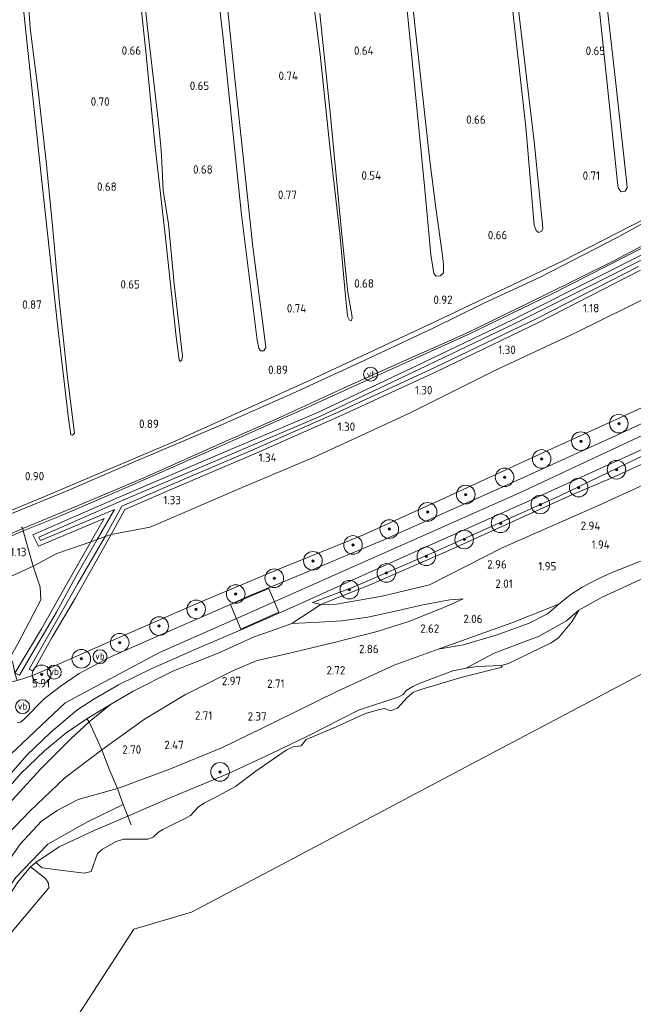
# Model space of a CAD drawing. Extents: x 126429 to 133038, y 413091 to 414846.
# Tile 295 of 304: x 132527 to 132658, y 413446 to 413658. Entities that reach past the tile are written whole.
import ezdxf
from ezdxf.enums import TextEntityAlignment as Align
from ezdxf.lldxf.tags import DXFTag

# ---------------------------------------------------------------- set-up
doc = ezdxf.new("R2010")
doc.units = 0
for name, color, linetype, lineweight in [('B-ME-BC-BETONVORM-GV', 50, 'Continuous', 18), ('B-ME-GR-BOOM-S', 90, 'Continuous', 25), ('B-ME-GR-GRAS-GV', 60, 'Continuous', 13), ('B-ME-GR-MOERAS-GV', 120, 'Continuous', 13), ('B-ME-GR-RIET-GV', 120, 'Continuous', 13), ('B-ME-GW-TALUD_KRUIN-G', 90, 'Continuous', 18), ('B-ME-GW-TALUD_TEEN-G', 90, 'Continuous', 18), ('B-ME-IE-TERREINAFSCHEIDING_DOORGANG-G', 210, 'Continuous', 18), ('B-ME-IE-TERREINAFSCHEIDING_KUNSTMATIG_HEKWERK-G', 20, 'IE-TERREINAFSCHEIDING-KUNSTMATIG', 18), ('B-ME-KG-GRENS_OPNAME-G', 210, 'KG-OPNAME', 18), ('B-ME-KL-BRANDSTOF_LOCATIEPAAL-S', 40, 'Continuous', 25), ('B-ME-OB-OEVERVOORZIENING-G', 7, 'Continuous', 18), ('B-ME-OG-HOOGTEPUNT-S', 7, 'Continuous', 25), ('B-ME-OG-WATER_KANAAL-GV', 120, 'Continuous', 18), ('B-ME-OG-WATER_SLOOT-G', 120, 'Continuous', 18), ('B-ME-OG-WATER_SLOOT-GV', 120, 'Continuous', 18), ('B-ME-VH-VERHARDING_ASFALT-GV', 252, 'Continuous', 18), ('B-ME-VH-VERHARDING_GESLOTEN-GV', 252, 'Continuous', 18), ('B-ME-VW-VERKEERSTEKEN_DRAAGCONSTRUCTIE-S', 7, 'Continuous', 25), ('B-ME-WH-WINTERBED-G', 150, 'WH-WINTERBED', 18)]:
    doc.layers.add(name, color=color, linetype=linetype, lineweight=lineweight)
doc.styles.add('NLCS-ISO', font='NLCS-ISO.ttf')
doc.styles.add('NLCS-ISO-ANNOTATIVE-T18', font='NLCS-ISO.ttf', dxfattribs={"height": 1.8})
doc.styles.get("Standard").update_dxf_attribs({"font": 'arial.ttf'})
doc.linetypes.add('IE-TERREINAFSCHEIDING-KUNSTMATIG', pattern='A,4,[82,NLCS.SHX,S=0.75,R=90,X=0,Y=0],4,-2', length=10)
tags = doc.linetypes.add('KG-OPNAME', pattern='A,5.5,-2,["O",Standard,S=1.8,R=0,X=-0.5,Y=-0.9],-2,5.5,-2,[5,NLCS.SHX,S=0.75,R=0,X=0,Y=0],-2', length=19).pattern_tags.tags
tags[6] = DXFTag(74, 10)
tags = doc.linetypes.add('WH-WINTERBED', pattern='A,6,-3.5,["WB",Standard,S=1.8,R=0,X=-1.5,Y=-0.9],-3.5,6,-3.5,6,-3.5,6,-3.5,6,-3.5', length=51).pattern_tags.tags
tags[6] = DXFTag(74, 10)

# ---------------------------------------------------------------- blocks, each defined once
blk = doc.blocks.new('SAL-HOOGTELABEL-SO')
at = {"color": 0, "linetype": 'ByBlock', "lineweight": -2, "style": 'NLCS-ISO-ANNOTATIVE-T18'}
blk.add_attdef('HOOGTE', text='', height=1.8, dxfattribs=at).set_placement((2.79, 0), align=Align.RIGHT)
blk = doc.blocks.new('SGR-BOOM_01-SO')
at = {"linetype": 'ByBlock', "lineweight": 18}
h = blk.add_hatch(color=0, dxfattribs=at)
h.dxf.hatch_style = 1
edge = h.paths.add_edge_path()
edge.add_arc((0, 0), 0.25, 0, 360)
at = {"color": 0, "linetype": 'ByBlock', "lineweight": 18}
for radius in [2, 0.25]:
    blk.add_circle((0, 0), radius, dxfattribs=at)
blk = doc.blocks.new('SIE-WATER_VERKLIKKER_TRANSPORTLEIDING-SO')
at = {"color": 0, "linetype": 'ByBlock', "lineweight": 18}
blk.add_circle((0, 0), 1.5, dxfattribs=at)
at = {"color": 0, "linetype": 'ByBlock', "lineweight": 18, "style": 'NLCS-ISO'}
blk.add_text('vt', height=1.5, dxfattribs=at).set_placement((0, 0), align=Align.MIDDLE_CENTER)
blk = doc.blocks.new('SIE-WEG_PAAL_VERKEERSBORD-SO')
at = {"color": 0, "linetype": 'ByBlock', "lineweight": 18}
blk.add_circle((0, 0), 1.5, dxfattribs=at)
at = {"color": 0, "linetype": 'ByBlock', "lineweight": 18, "style": 'NLCS-ISO'}
blk.add_text('vb', height=1.5, dxfattribs=at).set_placement((0, 0.13), align=Align.MIDDLE_CENTER)

msp = doc.modelspace()

# ---------------------------------------------------------------- linework, layer by layer
at = {"layer": 'B-ME-BC-BETONVORM-GV'}
for points in [[(132672.065, 413612.1, 0.778), (132652.806, 413602.391, 0.838), (132632.951, 413592.436, 0.901), (132612.62, 413582.727, 0.919), (132591.308, 413572.625, 1.05), (132570.032, 413563.582, 0.997), (132548.635, 413554.436, 1.021), (132530.847, 413546.706, 1.041), (132531.248, 413545.922, 1.089), (132547.134, 413552.632, 1.023), (132543.362, 413546.18, 1.357), (132542.041, 413545.7, 1.467), (132542.718, 413546.944, 1.342), (132544.893, 413550.664, 1.102), (132530.809, 413544.715, 1.111), (132529.552, 413547.169, 1.042), (132548.263, 413555.3, 1.021), (132569.663, 413564.448, 0.997), (132590.923, 413573.483, 1.05), (132612.216, 413583.577, 0.919), (132632.537, 413593.281, 0.901), (132652.383, 413603.232, 0.838), (132671.634, 413612.936, 0.778)], [(132660.043, 413603.923, 0.983), (132638.169, 413592.759, 1.025), (132616.287, 413582.244, 1.088), (132595.656, 413572.735, 1.097), (132577.038, 413564.509, 1.121), (132561.093, 413557.715, 1.166), (132549.315, 413552.607, 1.163), (132546.369, 413547.274, 1.469), (132545.102, 413546.813, 1.517), (132548.685, 413553.3, 1.163), (132560.743, 413558.529, 1.166), (132576.685, 413565.322, 1.121), (132595.291, 413573.543, 1.097), (132615.91, 413583.046, 1.088), (132637.776, 413593.553, 1.025), (132659.644, 413604.714, 0.983)]]:
    msp.add_polyline3d(points, dxfattribs=at)
for points in [[(132533.748, 413525.195, 4.246), (132529.644, 413517.943, 5.357), (132528.834, 413518.385, 5.38), (132532.482, 413524.806, 4.517), (132539.224, 413536.735, 2.742), (132545.102, 413546.813, 1.517), (132546.369, 413547.274, 1.469), (132538.728, 413533.683, 3.004)], [(132528.011, 413519.317, 5.119), (132526.693, 413517.06, 5.464), (132525.728, 413517.462, 5.41), (132531.441, 413527.039, 3.877), (132536.833, 413536.496, 2.521), (132542.041, 413545.7, 1.467), (132543.362, 413546.18, 1.357), (132539.126, 413538.746, 2.382), (132534.639, 413530.6, 3.544)]]:
    msp.add_polyline3d(points, close=True, dxfattribs=at)
at = {"layer": 'B-ME-GR-GRAS-GV'}
for points in [[(132505.612, 413544.459, 0.984), (132531.419, 413555.139, 1.018), (132559.66, 413567.024, 1.058), (132589.133, 413580.343, 1.099), (132615.876, 413592.878, 1.052), (132643.231, 413605.856, 1.052), (132666.679, 413617.865, 0.831)], [(132665.16, 413616.54, 0.563), (132655.006, 413610.934, 0.563), (132638.517, 413602.475, 0.563), (132626.291, 413596.783, 0.563), (132615.494, 413591.52, 0.563), (132599.777, 413584.162, 0.563), (132585.336, 413577.498, 0.563), (132570.12, 413570.802, 0.563), (132550.71, 413562.557, 0.563), (132536.942, 413556.608, 0.563), (132521.655, 413550.358, 0.563)], [(132660.491, 413608.773, 0.899), (132641.076, 413598.91, 0.972), (132623.03, 413590.12, 0.999), (132606.087, 413582.486, 0.974), (132587.072, 413573.828, 0.996), (132570.794, 413566.595, 0.945), (132550.167, 413557.55, 0.93), (132535.392, 413551.179, 0.815), (132527.5, 413548.01, 0.867), (132527.448, 413548.498, 0.563), (132537.794, 413552.814, 0.563), (132553.416, 413559.365, 0.563), (132570.218, 413566.874, 0.563), (132582.623, 413572.369, 0.563), (132596.57, 413578.769, 0.563), (132608.518, 413584.159, 0.563), (132622.542, 413590.399, 0.563), (132639.298, 413598.534, 0.563), (132654.024, 413605.842, 0.563), (132669.528, 413613.943, 0.563)], [(132671.634, 413612.936, 0.778), (132652.383, 413603.232, 0.838), (132632.537, 413593.281, 0.901), (132612.216, 413583.577, 0.919), (132590.923, 413573.483, 1.05), (132569.663, 413564.448, 0.997), (132548.263, 413555.3, 1.021), (132529.552, 413547.169, 1.042), (132530.809, 413544.715, 1.111), (132544.893, 413550.664, 1.102), (132542.718, 413546.944, 1.342), (132542.041, 413545.7, 1.467), (132534.762, 413543.136, 1.345), (132529.693, 413540.464, 1.195), (132528.834, 413543.419, 1.067), (132527.5, 413548.01, 0.867), (132535.392, 413551.179, 0.815), (132550.167, 413557.55, 0.93), (132570.794, 413566.595, 0.945), (132587.072, 413573.828, 0.996), (132606.087, 413582.486, 0.974), (132623.03, 413590.12, 0.999), (132641.076, 413598.91, 0.972), (132660.491, 413608.773, 0.899)], [(132659.644, 413604.714, 0.983), (132637.776, 413593.553, 1.025), (132615.91, 413583.046, 1.088), (132595.291, 413573.543, 1.097), (132576.685, 413565.322, 1.121), (132560.743, 413558.529, 1.166), (132548.685, 413553.3, 1.163), (132545.102, 413546.813, 1.517), (132543.362, 413546.18, 1.357), (132547.134, 413552.632, 1.023), (132531.248, 413545.922, 1.089), (132530.847, 413546.706, 1.041), (132548.635, 413554.436, 1.021), (132570.032, 413563.582, 0.997), (132591.308, 413572.625, 1.05), (132612.62, 413582.727, 0.919), (132632.951, 413592.436, 0.901), (132652.806, 413602.391, 0.838), (132672.065, 413612.1, 0.778)], [(132669.156, 413601.865, 1.171), (132646.057, 413590.479, 1.321), (132628.779, 413582.433, 1.396), (132610.191, 413573.113, 1.396), (132589.977, 413563.836, 1.421), (132574.515, 413557.317, 1.496), (132554.781, 413548.804, 1.583), (132546.369, 413547.274, 1.469), (132549.315, 413552.607, 1.163), (132561.093, 413557.715, 1.166), (132577.038, 413564.509, 1.121), (132595.656, 413572.735, 1.097), (132616.287, 413582.244, 1.088), (132638.169, 413592.759, 1.025), (132660.043, 413603.923, 0.983)], [(132526.693, 413517.06, 5.464), (132528.011, 413519.317, 5.119), (132534.639, 413530.6, 3.544), (132539.126, 413538.746, 2.382), (132543.362, 413546.18, 1.357), (132545.102, 413546.813, 1.517), (132539.224, 413536.735, 2.742), (132532.482, 413524.806, 4.517), (132528.834, 413518.385, 5.38), (132529.644, 413517.943, 5.357), (132533.748, 413525.195, 4.246), (132538.728, 413533.683, 3.004), (132546.369, 413547.274, 1.469), (132554.781, 413548.804, 1.583), (132574.515, 413557.317, 1.496), (132589.977, 413563.836, 1.421), (132610.191, 413573.113, 1.396), (132628.779, 413582.433, 1.396), (132646.057, 413590.479, 1.321), (132669.156, 413601.865, 1.171)], [(132671.551, 413579.665, 5.917), (132655.569, 413572.304, 5.875), (132639.334, 413564.928, 5.869), (132619.204, 413555.59, 5.914), (132600.588, 413547.153, 5.92), (132583.227, 413540.15, 5.926), (132565.121, 413532.555, 5.749), (132543.537, 413523.121, 5.749), (132529.597, 413516.962, 5.629), (132526.223, 413515.927, 5.767)], [(132526.223, 413515.927, 5.767), (132529.597, 413516.962, 5.629), (132543.537, 413523.121, 5.749), (132565.121, 413532.555, 5.749), (132583.227, 413540.15, 5.926), (132600.588, 413547.153, 5.92), (132619.204, 413555.59, 5.914), (132639.334, 413564.928, 5.869), (132655.569, 413572.304, 5.875), (132671.551, 413579.665, 5.917)], [(132677.782, 413579.155, 6.209), (132653.877, 413568.061, 6.209), (132629.043, 413556.813, 6.209), (132604.922, 413546.074, 6.209), (132585.247, 413537.899, 6.209), (132576.357, 413534.221, 6.209), (132569.235, 413530.991, 6.059), (132555.208, 413524.949, 5.984), (132545.94, 413520.887, 5.959), (132539.556, 413517.424, 5.897), (132535.465, 413514.61, 5.897), (132532.012, 413511.998, 5.897), (132527.567, 413507.454, 5.922), (132526.915, 413506.991, 5.897), (132526.235, 413506.863, 5.884)], [(132669.564, 413568.485, 5.945), (132642.711, 413555.548, 5.87), (132615.212, 413543.204, 5.927), (132598.351, 413535.966, 5.927), (132589.642, 413532.658, 5.789), (132591.414, 413532.247, 5.531), (132585.211, 413528.139, 5.676), (132580.623, 413526.469, 5.938), (132577.116, 413525.296, 5.595), (132569.359, 413521.82, 5.61), (132559.665, 413517.935, 5.787), (132551.116, 413513.605, 5.787), (132546.26, 413510.75, 5.853), (132541.189, 413507.714, 5.854), (132536.71, 413504.708, 5.867), (132532.123, 413500.826, 5.867), (132526.996, 413495.968, 5.817), (132521.44, 413489.62, 5.804)], [(132522.972, 413493.821, 5.788), (132528.311, 413499.92, 5.938), (132533.347, 413504.79, 5.925), (132539.043, 413509.588, 5.925), (132542.71, 413511.938, 5.913), (132547.987, 413514.996, 5.95), (132554.997, 413518.455, 6.013), (132564.071, 413522.45, 6.088), (132575.129, 413527.14, 6.088), (132585.97, 413531.908, 6.088), (132609.25, 413542.423, 6.088), (132635.374, 413554.094, 6.088), (132660.666, 413565.65, 6.088)], [(132659.652, 413541.369, 1.557), (132653.753, 413539.043, 1.62), (132650.808, 413537.646, 1.62), (132647.485, 413535.978, 1.62), (132644.868, 413534.21, 1.59), (132642.501, 413532.332, 1.59), (132632.409, 413528.282, 1.854), (132616.605, 413522.63, 2.274), (132607.185, 413519.234, 2.598), (132594.86, 413513.547, 2.484), (132581.602, 413507.089, 2.4), (132570.311, 413501.522, 2.199), (132558.766, 413496.806, 2.175), (132547.741, 413492.72, 2.145), (132546.129, 413496.529, 2.679), (132544.367, 413501.053, 3.003), (132553.523, 413507.66, 3.06), (132562.333, 413512.91, 3.06), (132572.653, 413518.047, 3.192), (132577.733, 413520.225, 3.174), (132584.092, 413521.648, 3.18), (132594.543, 413524.141, 3.099), (132603.513, 413526.416, 2.949), (132610.303, 413528.595, 2.808), (132618.289, 413531.761, 2.571), (132621.995, 413533.453, 2.391), (132619.11, 413533.252, 2.832), (132613.291, 413532.167, 3.384), (132607.113, 413530.758, 3.939), (132601.473, 413529.508, 4.344), (132595.948, 413528.723, 4.833), (132591.066, 413528.455, 5.226), (132585.211, 413528.139, 5.676), (132591.414, 413532.247, 5.531), (132594.787, 413532.331, 5.006), (132604.607, 413534.025, 4.127), (132614.748, 413536.455, 3.311), (132630.324, 413544.381, 3.473), (132651.177, 413553.507, 3.46), (132676.952, 413565.317, 3.523)], [(132516.146, 413543.585, 0.563), (132527.448, 413548.498, 0.563), (132527.5, 413548.01, 0.867), (132508.074, 413539.591, 0.8)], [(132660.839, 413537.955, 0.7), (132651.778, 413533.778, 0.7), (132646.805, 413531.026, 0.7), (132644.15, 413528.694, 0.838), (132638.314, 413525.445, 0.875), (132628.627, 413521.772, 1.038), (132622.596, 413518.577, 0.7), (132619.758, 413518, 0.7), (132612.49, 413515.294, 0.7), (132611.166, 413514.64, 0.7), (132609.726, 413513.76, 0.7), (132609.084, 413512.932, 0.7), (132608.136, 413512.436, 0.7), (132599.524, 413509.577, 0.7), (132588.574, 413503.975, 0.7), (132580.823, 413500.292, 0.7), (132571.611, 413496.002, 0.7), (132558.384, 413490.468, 0.7), (132549.946, 413486.828, 0.7), (132548.972, 413489.345, 1.5), (132547.741, 413492.72, 2.145), (132558.766, 413496.806, 2.175), (132570.311, 413501.522, 2.199), (132581.602, 413507.089, 2.4), (132594.86, 413513.547, 2.484), (132607.185, 413519.234, 2.598), (132616.605, 413522.63, 2.274), (132621.958, 413523.579, 1.995), (132629.262, 413525.74, 1.836), (132636.118, 413528.194, 1.617), (132640.069, 413530.237, 1.587), (132642.501, 413532.332, 1.59), (132644.868, 413534.21, 1.59), (132647.485, 413535.978, 1.62), (132650.808, 413537.646, 1.62), (132653.753, 413539.043, 1.62), (132659.652, 413541.369, 1.557)], [(132521.44, 413489.62, 5.804), (132526.996, 413495.968, 5.817), (132532.123, 413500.826, 5.867), (132536.71, 413504.708, 5.867), (132541.189, 413507.714, 5.854), (132541.678, 413507.08, 5.727), (132537.759, 413503.371, 5.687), (132531.23, 413496.864, 5.528), (132523.048, 413487.971, 5.396)], [(132523.048, 413487.971, 5.396), (132531.23, 413496.864, 5.528), (132537.759, 413503.371, 5.687), (132541.678, 413507.08, 5.727), (132544.367, 413501.053, 3.003), (132536.453, 413495.031, 3.072), (132528.911, 413487.919, 3.096), (132522.407, 413481.132, 3.334)], [(132522.407, 413481.132, 3.334), (132528.911, 413487.919, 3.096), (132536.453, 413495.031, 3.072), (132544.367, 413501.053, 3.003), (132546.129, 413496.529, 2.679), (132547.741, 413492.72, 2.145), (132539.305, 413490.361, 2.424), (132534.787, 413488.012, 2.682), (132531.447, 413485.739, 2.745), (132526.892, 413480.801, 2.88), (132521.393, 413473.01, 2.91)], [(132521.393, 413473.01, 2.91), (132526.892, 413480.801, 2.88), (132531.447, 413485.739, 2.745), (132534.787, 413488.012, 2.682), (132539.305, 413490.361, 2.424), (132547.741, 413492.72, 2.145), (132548.972, 413489.345, 1.5), (132541.345, 413485.581, 1.388), (132532.825, 413480.809, 1.313), (132525.944, 413473.637, 1.313)]]:
    msp.add_polyline3d(points, dxfattribs=at)
for points in [[(132602.652, 413536.765, 5.648), (132591.414, 413532.247, 5.531), (132589.642, 413532.658, 5.789), (132598.351, 413535.966, 5.927), (132615.212, 413543.204, 5.927), (132642.711, 413555.548, 5.87), (132669.564, 413568.485, 5.945), (132699.904, 413582.854, 5.945), (132726.141, 413595.483, 5.831), (132737.202, 413601.333, 6.053), (132737.123, 413599.266, 5.288), (132722.501, 413592.113, 5.351), (132695.172, 413578.519, 5.351), (132674.896, 413568.968, 5.357), (132653.58, 413559.227, 5.384), (132645.305, 413555.729, 5.519), (132618.274, 413543.543, 5.6)], [(132594.787, 413532.331, 5.006), (132591.414, 413532.247, 5.531), (132602.652, 413536.765, 5.648), (132618.274, 413543.543, 5.6), (132645.305, 413555.729, 5.519), (132653.58, 413559.227, 5.384), (132674.896, 413568.968, 5.357), (132695.172, 413578.519, 5.351), (132722.501, 413592.113, 5.351), (132737.123, 413599.266, 5.288), (132736.937, 413594.424, 3.497), (132714.378, 413582.873, 3.5), (132686.698, 413569.445, 3.485), (132676.952, 413565.317, 3.523), (132651.177, 413553.507, 3.46), (132630.324, 413544.381, 3.473), (132614.748, 413536.455, 3.311), (132604.607, 413534.025, 4.127)], [(132433.276, 413501.659, 1.09), (132410.041, 413491.47, 1.334), (132410.404, 413501.078, 0.79), (132425.613, 413507.02, 0.731), (132449.668, 413515.93, 0.794), (132453.364, 413516.988, 0.794), (132455.839, 413517.295, 0.794), (132457.042, 413517.728, 0.794), (132462.929, 413520.932, 0.794), (132469.164, 413523.668, 0.908), (132494.639, 413534.271, 0.833), (132508.074, 413539.591, 0.8), (132527.5, 413548.01, 0.867), (132528.834, 413543.419, 1.067), (132529.693, 413540.464, 1.195), (132516.678, 413534.507, 1.237), (132499.151, 413527.653, 1.189), (132477.027, 413519.02, 1.111), (132455.878, 413510.629, 1.123)], [(132531.441, 413527.039, 3.877), (132525.728, 413517.462, 5.41), (132525.334, 413519.415, 4.981), (132524.795, 413521, 4.603), (132526.338, 413523.793, 4.084), (132531.337, 413533.225, 2.788), (132531.184, 413535.965, 2.206), (132529.693, 413540.464, 1.195), (132534.762, 413543.136, 1.345), (132542.041, 413545.7, 1.467), (132536.833, 413536.496, 2.521)], [(132441.599, 413481.851, 5.785), (132409.213, 413469.513, 5.833), (132410.041, 413491.47, 1.334), (132433.276, 413501.659, 1.09), (132455.878, 413510.629, 1.123), (132477.027, 413519.02, 1.111), (132499.151, 413527.653, 1.189), (132516.678, 413534.507, 1.237), (132529.693, 413540.464, 1.195), (132531.184, 413535.965, 2.206), (132531.337, 413533.225, 2.788), (132526.338, 413523.793, 4.084), (132524.795, 413521, 4.603), (132525.334, 413519.415, 4.981), (132525.728, 413517.462, 5.41), (132526.223, 413515.927, 5.767), (132520.553, 413514.575, 5.592), (132516.589, 413513.134, 5.655), (132512.056, 413510.821, 5.695), (132509.317, 413507.935, 5.92), (132484.491, 413498.495, 5.877), (132464.519, 413490.734, 5.765)], [(132553.523, 413507.66, 3.06), (132544.367, 413501.053, 3.003), (132541.678, 413507.08, 5.727), (132546.26, 413510.75, 5.853), (132551.116, 413513.605, 5.787), (132559.665, 413517.935, 5.787), (132569.359, 413521.82, 5.61), (132577.116, 413525.296, 5.595), (132580.623, 413526.469, 5.938), (132585.211, 413528.139, 5.676), (132591.066, 413528.455, 5.226), (132595.948, 413528.723, 4.833), (132601.473, 413529.508, 4.344), (132607.113, 413530.758, 3.939), (132613.291, 413532.167, 3.384), (132619.11, 413533.252, 2.832), (132621.995, 413533.453, 2.391), (132618.289, 413531.761, 2.571), (132610.303, 413528.595, 2.808), (132603.513, 413526.416, 2.949), (132594.543, 413524.141, 3.099), (132584.092, 413521.648, 3.18), (132577.733, 413520.225, 3.174), (132572.653, 413518.047, 3.192), (132562.333, 413512.91, 3.06)], [(132621.958, 413523.579, 1.995), (132616.605, 413522.63, 2.274), (132632.409, 413528.282, 1.854), (132642.501, 413532.332, 1.59), (132640.069, 413530.237, 1.587), (132636.118, 413528.194, 1.617), (132629.262, 413525.74, 1.836)], [(132625.058, 413518.94, 0.7), (132622.596, 413518.577, 0.7), (132628.627, 413521.772, 1.038), (132638.314, 413525.445, 0.875), (132644.15, 413528.694, 0.838), (132646.805, 413531.026, 0.7), (132645.31, 413528.536, 0.7), (132642.467, 413525.089, 0.7), (132640.833, 413523.971, 0.7), (132636.438, 413521.83, 0.7), (132631.689, 413519.543, 0.7), (132630.149, 413519.153, 0.7)], [(132546.26, 413510.75, 5.853), (132541.678, 413507.08, 5.727), (132541.189, 413507.714, 5.854)]]:
    msp.add_polyline3d(points, close=True, dxfattribs=at)
at = {"layer": 'B-ME-GR-MOERAS-GV'}
for points in [[(132524.18, 413693.196, 0.563), (132528.159, 413654.447, 0.563), (132531.53, 413623.002, 0.563), (132534.919, 413591.665, 0.563), (132537.209, 413572.043, 0.563), (132537.744, 413568.65, 0.563), (132538.107, 413568.529, 0.563), (132538.552, 413569.018, 0.563), (132537.022, 413580.892, 0.563), (132535.259, 413597.683, 0.563), (132533.837, 413613.467, 0.563), (132532.484, 413627.275, 0.563), (132530.773, 413641.829, 0.563), (132529.045, 413655.885, 0.563), (132528.425, 413664.603, 0.563), (132525.307, 413695.345, 0.563)], [(132648.749, 413683.308, 0.563), (132652.651, 413646.004, 0.563), (132655.072, 413622.77, 0.563), (132655.27, 413621.65, 0.563), (132655.863, 413620.75, 0.563), (132656.742, 413620.877, 0.563), (132657.189, 413621.632, 0.563), (132657.056, 413623.19, 0.563), (132654.439, 413646.548, 0.563), (132651.823, 413669.907, 0.563)], [(132550.822, 413678.957, 0.563), (132553.85, 413650.871, 0.563), (132555.806, 413631.031, 0.563), (132558.047, 413610.891, 0.563), (132560.38, 413589.68, 0.563), (132560.993, 413584.734, 0.563), (132561.154, 413584.367, 0.563), (132561.575, 413584.616, 0.563), (132561.685, 413585.597, 0.563), (132561.523, 413587.338, 0.563), (132559.905, 413600.985, 0.563), (132558.71, 413613.912, 0.563), (132557.589, 413621.07, 0.563), (132557.267, 413627.105, 0.563), (132557.126, 413629.664, 0.563), (132556.957, 413632.002, 0.563), (132556.528, 413636.218, 0.563), (132554.217, 413655.943, 0.563), (132551.89, 413677.465, 0.563)], [(132630.596, 413677.69, 0.563), (132632.998, 413656.193, 0.563), (132635.401, 413634.696, 0.563), (132637.228, 413613.581, 0.563), (132637.639, 413612.487, 0.563), (132638.137, 413612.065, 0.563), (132638.863, 413612.3, 0.563), (132639.045, 413612.986, 0.563), (132637.286, 413630.886, 0.563), (132633.576, 413662.276, 0.563)], [(132568.092, 413674.372, 0.563), (132570.446, 413653.686, 0.563), (132574.385, 413615.829, 0.563), (132577.738, 413588.946, 0.563), (132578.086, 413587.202, 0.563), (132578.456, 413586.652, 0.563), (132579.184, 413586.676, 0.563), (132579.624, 413587.36, 0.563), (132579.461, 413588.594, 0.563), (132576.813, 413608.961, 0.563), (132572.814, 413646.362, 0.563), (132570.191, 413672.278, 0.563)], [(132609.75, 413661.966, 0.563), (132611.758, 413641.608, 0.563), (132613.767, 413621.251, 0.563), (132615.008, 413607.242, 0.563), (132615.68, 413603.242, 0.563), (132616.163, 413602.657, 0.563), (132617.037, 413602.738, 0.563), (132617.73, 413603.375, 0.563), (132617.741, 413605.201, 0.563), (132617.521, 413607.072, 0.563), (132616.11, 413617.326, 0.563), (132614.798, 413627.384, 0.563), (132612.246, 413650.776, 0.563), (132609.694, 413674.169, 0.563)], [(132588.741, 413669.883, 0.563), (132591.266, 413650.191, 0.563), (132593.419, 413629.786, 0.563), (132595.47, 413611.843, 0.563), (132596.692, 413598.382, 0.563), (132597.166, 413594.097, 0.563), (132597.543, 413593.226, 0.563), (132597.907, 413593.113, 0.563), (132598.159, 413593.619, 0.563), (132598.104, 413594.351, 0.563), (132597.196, 413599.162, 0.563), (132595.701, 413613.773, 0.563), (132593.407, 413637.768, 0.563), (132591.219, 413659.019, 0.563)], [(132739.582, 413663.556, 0.626), (132739.331, 413656.876, 0.751), (132732.512, 413653.141, 0.84), (132730.577, 413652.081, 0.865), (132726.903, 413650.069, 0.913), (132716.732, 413644.705, 0.884), (132701.744, 413637.233, 1.034), (132689.44, 413631.05, 1.021), (132686.383, 413629.363, 0.945), (132685.479, 413628.118, 0.785), (132680.396, 413625.139, 0.907), (132677.984, 413623.675, 0.602), (132666.679, 413617.865, 0.831), (132643.231, 413605.856, 1.052), (132615.876, 413592.878, 1.052), (132589.133, 413580.343, 1.099), (132559.66, 413567.024, 1.058), (132531.419, 413555.139, 1.018), (132505.612, 413544.459, 0.984)]]:
    msp.add_polyline3d(points, dxfattribs=at)
at = {"layer": 'B-ME-GR-RIET-GV'}
for points in [[(132607.839, 413509.989, 0.7), (132606.367, 413509.405, 0.7), (132605.071, 413509.901, 0.7), (132603.715, 413509.601, 0.7), (132601, 413508.829, 0.7), (132594.597, 413505.925, 0.7), (132588.274, 413503.259, 0.7), (132587.208, 413501.91, 0.7), (132585.476, 413501.68, 0.7), (132584.004, 413500.981, 0.7), (132577.466, 413496.449, 0.7), (132573.099, 413493.158, 0.7), (132568.474, 413490.677, 0.7), (132566.43, 413489.641, 0.7), (132565.059, 413488.737, 0.7), (132563.456, 413486.98, 0.7), (132562.268, 413486.28, 0.7), (132559.037, 413484.714, 0.7), (132557.507, 413483.959, 0.7), (132556.593, 413483.395, 0.7), (132555.449, 413482.319, 0.7), (132554.262, 413481.904, 0.7), (132549.081, 413481.874, 0.7), (132547.473, 413481.393, 0.7), (132544.515, 413479.735, 0.7), (132543.485, 413478.772, 0.7), (132542.098, 413474.964, 0.7), (132540.582, 413474.585, 0.7), (132534.846, 413475.333, 0.7), (132531.569, 413475.76, 0.7), (132530.231, 413476.86, 0.7), (132535.214, 413480.227, 0.7), (132542.736, 413483.741, 0.7), (132549.946, 413486.828, 0.7), (132558.384, 413490.468, 0.7), (132571.611, 413496.002, 0.7), (132580.823, 413500.292, 0.7), (132588.574, 413503.975, 0.7), (132599.524, 413509.577, 0.7), (132608.136, 413512.436, 0.7), (132609.084, 413512.932, 0.7), (132609.726, 413513.76, 0.7), (132611.166, 413514.64, 0.7), (132612.49, 413515.294, 0.7), (132619.758, 413518, 0.7), (132622.596, 413518.577, 0.7), (132625.058, 413518.94, 0.7), (132630.149, 413519.153, 0.7), (132630.318, 413518.753, 0.7), (132621.744, 413516.623, 0.7), (132612.859, 413513.971, 0.7), (132611.296, 413513.399, 0.7), (132609.969, 413512.29, 0.7)], [(132514.212, 413451.379, 0.7), (132512.349, 413450.034, 0.7), (132511.143, 413450.503, 1.297), (132513.365, 413454.766, 1.388), (132517.656, 413463.102, 1.463), (132522.262, 413468.612, 1.488), (132525.944, 413473.637, 1.313), (132532.825, 413480.809, 1.313), (132541.345, 413485.581, 1.388), (132548.972, 413489.345, 1.5), (132549.946, 413486.828, 0.7), (132542.736, 413483.741, 0.7), (132535.214, 413480.227, 0.7), (132530.231, 413476.86, 0.7), (132529.088, 413475.955, 0.7), (132526.394, 413472.667, 0.7), (132521.712, 413465.643, 0.7), (132517.568, 413457.238, 0.7), (132514.995, 413452.958, 0.7)], [(132516.531, 413450.536, 0.7), (132512.349, 413450.034, 0.7), (132514.212, 413451.379, 0.7), (132514.995, 413452.958, 0.7), (132517.568, 413457.238, 0.7), (132521.712, 413465.643, 0.7), (132526.394, 413472.667, 0.7), (132529.088, 413475.955, 0.7), (132532.331, 413473.467, 0.7), (132532.93, 413472.428, 0.7), (132532.993, 413471.437, 0.7), (132527.813, 413465.189, 0.7), (132523.207, 413459.793, 0.7)]]:
    msp.add_polyline3d(points, close=True, dxfattribs=at)
at = {"layer": 'B-ME-GW-TALUD_KRUIN-G'}
for points in [[(132717.994, 413601.844, 5.833), (132706.136, 413596.058, 5.914), (132689.605, 413588.109, 5.923), (132671.551, 413579.665, 5.917), (132655.569, 413572.304, 5.875), (132639.334, 413564.928, 5.869), (132619.204, 413555.59, 5.914), (132600.588, 413547.153, 5.92), (132583.227, 413540.15, 5.926), (132565.121, 413532.555, 5.749), (132543.537, 413523.121, 5.749), (132529.597, 413516.962, 5.629)], [(132737.202, 413601.333, 6.053), (132726.141, 413595.483, 5.831), (132699.904, 413582.854, 5.945), (132669.564, 413568.485, 5.945), (132642.711, 413555.548, 5.87), (132615.212, 413543.204, 5.927), (132598.351, 413535.966, 5.927), (132589.642, 413532.658, 5.789)], [(132642.501, 413532.332, 1.59), (132644.868, 413534.21, 1.59), (132647.485, 413535.978, 1.62), (132650.808, 413537.646, 1.62), (132653.753, 413539.043, 1.62), (132659.652, 413541.369, 1.557), (132663.207, 413542.381, 1.473), (132666.703, 413542.688, 1.434), (132670.031, 413543.354, 1.434), (132678.774, 413547.267, 1.464), (132693.101, 413554.208, 1.47), (132707.594, 413561.18, 1.596), (132721.954, 413568.711, 1.716), (132736.201, 413575.227, 1.763)], [(132621.995, 413533.453, 2.391), (132619.11, 413533.252, 2.832), (132613.291, 413532.167, 3.384), (132607.113, 413530.758, 3.939), (132601.473, 413529.508, 4.344), (132595.948, 413528.723, 4.833), (132591.066, 413528.455, 5.226), (132585.211, 413528.139, 5.676)], [(132642.501, 413532.332, 1.59), (132640.069, 413530.237, 1.587), (132636.118, 413528.194, 1.617), (132629.262, 413525.74, 1.836), (132621.958, 413523.579, 1.995), (132616.605, 413522.63, 2.274)], [(132585.211, 413528.139, 5.676), (132580.623, 413526.469, 5.938), (132577.116, 413525.296, 5.595), (132569.359, 413521.82, 5.61), (132559.665, 413517.935, 5.787), (132551.116, 413513.605, 5.787), (132546.26, 413510.75, 5.853)], [(132616.605, 413522.63, 2.274), (132607.185, 413519.234, 2.598), (132594.86, 413513.547, 2.484), (132581.602, 413507.089, 2.4), (132570.311, 413501.522, 2.199), (132558.766, 413496.806, 2.175), (132547.741, 413492.72, 2.145)], [(132410.875, 413313.662, 5.411), (132419.113, 413326.438, 5.411), (132429.791, 413342.762, 5.261), (132440.198, 413359.774, 5.159), (132456.479, 413385.323, 5.273), (132474.182, 413413.648, 5.273), (132489.462, 413437.403, 5.225), (132504.65, 413461.291, 5.219), (132515.882, 413478.239, 5.402), (132523.048, 413487.971, 5.396), (132531.23, 413496.864, 5.528), (132537.759, 413503.371, 5.687), (132541.678, 413507.08, 5.727), (132546.26, 413510.75, 5.853)], [(132547.741, 413492.72, 2.145), (132539.305, 413490.361, 2.424), (132534.787, 413488.012, 2.682), (132531.447, 413485.739, 2.745), (132526.892, 413480.801, 2.88), (132521.393, 413473.01, 2.91), (132513.354, 413460.847, 2.982), (132505.887, 413449.129, 3.003), (132496.626, 413435.044, 2.889), (132487.676, 413419.392, 2.883), (132479.128, 413405.333, 2.637), (132468.988, 413389.575, 2.487), (132459.206, 413373.299, 2.568), (132448.147, 413356.341, 2.61), (132437.775, 413339.2, 2.604), (132430.637, 413327.325, 2.574), (132424.002, 413317.441, 2.625), (132418.953, 413310.599, 2.694)]]:
    msp.add_polyline3d(points, dxfattribs=at)
at = {"layer": 'B-ME-GW-TALUD_TEEN-G'}
for points in [[(132529.693, 413540.464, 1.195), (132534.762, 413543.136, 1.345), (132542.041, 413545.7, 1.467), (132543.362, 413546.18, 1.357), (132545.102, 413546.813, 1.517), (132546.369, 413547.274, 1.469), (132554.781, 413548.804, 1.583), (132574.515, 413557.317, 1.496), (132589.977, 413563.836, 1.421), (132610.191, 413573.113, 1.396), (132628.779, 413582.433, 1.396), (132646.057, 413590.479, 1.321), (132669.156, 413601.865, 1.171), (132686.76, 413609.587, 1.171), (132704.408, 413617.979, 1.158), (132709.004, 413619.922, 1.168), (132716.878, 413623.509, 1.393), (132724.148, 413626.413, 1.543), (132738.311, 413631.452, 2.126)], [(132736.937, 413594.424, 3.497), (132714.378, 413582.873, 3.5), (132686.698, 413569.445, 3.485), (132676.952, 413565.317, 3.523), (132651.177, 413553.507, 3.46), (132630.324, 413544.381, 3.473), (132614.748, 413536.455, 3.311)], [(132529.693, 413540.464, 1.195), (132516.678, 413534.507, 1.237), (132499.151, 413527.653, 1.189), (132477.027, 413519.02, 1.111), (132455.878, 413510.629, 1.123), (132433.276, 413501.659, 1.09), (132410.041, 413491.47, 1.334)], [(132589.642, 413532.658, 5.789), (132591.414, 413532.247, 5.531), (132594.787, 413532.331, 5.006), (132604.607, 413534.025, 4.127), (132614.748, 413536.455, 3.311)], [(132528.911, 413487.919, 3.096), (132536.453, 413495.031, 3.072), (132544.367, 413501.053, 3.003), (132553.523, 413507.66, 3.06), (132562.333, 413512.91, 3.06), (132572.653, 413518.047, 3.192), (132577.733, 413520.225, 3.174), (132584.092, 413521.648, 3.18), (132594.543, 413524.141, 3.099), (132603.513, 413526.416, 2.949), (132610.303, 413528.595, 2.808), (132618.289, 413531.761, 2.571), (132621.995, 413533.453, 2.391)], [(132646.805, 413531.026, 0.7), (132644.15, 413528.694, 0.838), (132638.314, 413525.445, 0.875), (132628.627, 413521.772, 1.038), (132622.596, 413518.577, 0.7)], [(132528.911, 413487.919, 3.096), (132522.407, 413481.132, 3.334), (132515.906, 413472.671, 3.384), (132505.719, 413454.847, 3.204)]]:
    msp.add_polyline3d(points, dxfattribs=at)
at = {"layer": 'B-ME-IE-TERREINAFSCHEIDING_DOORGANG-G'}
for points in [[(132528.834, 413543.419, 1.067), (132529.693, 413540.464, 1.195)], [(132529.597, 413516.962, 5.629), (132526.223, 413515.927, 5.767)]]:
    msp.add_polyline3d(points, dxfattribs=at)
at = {"layer": 'B-ME-IE-TERREINAFSCHEIDING_KUNSTMATIG_HEKWERK-G'}
for points in [[(132737.123, 413599.266, 5.288), (132722.501, 413592.113, 5.351), (132695.172, 413578.519, 5.351), (132674.896, 413568.968, 5.357), (132653.58, 413559.227, 5.384), (132645.305, 413555.729, 5.519), (132618.274, 413543.543, 5.6), (132602.652, 413536.765, 5.648), (132591.414, 413532.247, 5.531)], [(132527.448, 413548.498, 0.563), (132527.123, 413548.823, 0.563)], [(132527.448, 413548.498, 0.563), (132527.5, 413548.01, 0.867), (132528.834, 413543.419, 1.067)], [(132529.693, 413540.464, 1.195), (132531.184, 413535.965, 2.206), (132531.337, 413533.225, 2.788), (132526.338, 413523.793, 4.084), (132524.795, 413521, 4.603), (132525.334, 413519.415, 4.981), (132525.728, 413517.462, 5.41), (132526.223, 413515.927, 5.767)], [(132616.605, 413522.63, 2.274), (132632.409, 413528.282, 1.854), (132642.501, 413532.332, 1.59)], [(132547.741, 413492.72, 2.145), (132546.129, 413496.529, 2.679), (132544.367, 413501.053, 3.003), (132541.678, 413507.08, 5.727), (132541.189, 413507.714, 5.854), (132546.26, 413510.75, 5.853)], [(132442.343, 413365.474, 5.378), (132449.049, 413376.166, 5.478), (132458.478, 413391.41, 5.466), (132466.413, 413403.986, 5.566), (132474.933, 413417.503, 5.591), (132481.87, 413428.649, 5.541), (132489.103, 413439.999, 5.503), (132496.878, 413452.496, 5.553), (132503.363, 413462.613, 5.542), (132509.128, 413471.818, 5.629), (132512.043, 413476.153, 5.667), (132517.402, 413484.05, 5.754), (132521.44, 413489.62, 5.804), (132526.996, 413495.968, 5.817), (132532.123, 413500.826, 5.867), (132536.71, 413504.708, 5.867), (132541.189, 413507.714, 5.854)], [(132548.972, 413489.345, 1.5), (132547.741, 413492.72, 2.145)], [(132548.972, 413489.345, 1.5), (132541.345, 413485.581, 1.388), (132532.825, 413480.809, 1.313), (132525.944, 413473.637, 1.313), (132522.262, 413468.612, 1.488), (132517.656, 413463.102, 1.463), (132513.365, 413454.766, 1.388), (132511.143, 413450.503, 1.297), (132508.464, 413445.363, 1.188), (132499.716, 413431.732, 1.213), (132494.794, 413422.603, 1.25), (132487.624, 413410.319, 1.225), (132480.93, 413399.775, 1.188), (132471.933, 413384.347, 1.188), (132463.479, 413370.522, 1.138), (132457.796, 413361.669, 1.188), (132450.172, 413349.787, 1.2), (132443.013, 413337.423, 1.238), (132437.817, 413328.392, 0.99), (132432.536, 413319.859, 0.99), (132425.094, 413308.274, 0.99)], [(132548.972, 413489.345, 1.5), (132549.946, 413486.828, 0.7), (132550.714, 413484.952, 0.7)]]:
    msp.add_polyline3d(points, dxfattribs=at)
at = {"layer": 'B-ME-KG-GRENS_OPNAME-G'}
msp.add_polyline3d([(132447.853, 413299.532, 0.391), (132452.71, 413307.219, 0.391), (132466.55, 413328.419, 0.391), (132482.538, 413354.157, 0.391), (132498.526, 413379.895, 0.391), (132516.176, 413407.747, 0.391), (132533.826, 413435.599, 0.391), (132551.265, 413462.551, 0.391), (132563.674, 413466.204, 0.391), (132581.82, 413475.804, 0.391), (132603.445, 413487.252, 0.391), (132625.069, 413498.7, 0.391), (132646.694, 413510.149, 0.391), (132668.319, 413521.597, 0.391), (132698.971, 413536.2, 0.391), (132729.623, 413550.803, 0.391), (132735.377, 413553.77, 0.242)], dxfattribs=at)
at = {"layer": 'B-ME-OB-OEVERVOORZIENING-G'}
msp.add_polyline3d([(132660.839, 413537.955, 0.7), (132651.778, 413533.778, 0.7), (132646.805, 413531.026, 0.7), (132645.31, 413528.536, 0.7), (132642.467, 413525.089, 0.7), (132640.833, 413523.971, 0.7), (132636.438, 413521.83, 0.7), (132631.689, 413519.543, 0.7), (132630.149, 413519.153, 0.7), (132625.058, 413518.94, 0.7), (132622.596, 413518.577, 0.7), (132619.758, 413518, 0.7), (132612.49, 413515.294, 0.7), (132611.166, 413514.64, 0.7), (132609.726, 413513.76, 0.7), (132609.084, 413512.932, 0.7), (132608.136, 413512.436, 0.7), (132599.524, 413509.577, 0.7), (132588.574, 413503.975, 0.7), (132580.823, 413500.292, 0.7), (132571.611, 413496.002, 0.7), (132558.384, 413490.468, 0.7), (132549.946, 413486.828, 0.7), (132542.736, 413483.741, 0.7), (132535.214, 413480.227, 0.7), (132530.231, 413476.86, 0.7), (132529.088, 413475.955, 0.7), (132526.394, 413472.667, 0.7)], dxfattribs=at)
at = {"layer": 'B-ME-OG-WATER_KANAAL-GV'}
for points in [[(132523.207, 413459.793, 0.7), (132527.813, 413465.189, 0.7), (132532.993, 413471.437, 0.7), (132532.93, 413472.428, 0.7), (132532.331, 413473.467, 0.7), (132529.088, 413475.955, 0.7), (132530.231, 413476.86, 0.7), (132531.569, 413475.76, 0.7), (132534.846, 413475.333, 0.7), (132540.582, 413474.585, 0.7), (132542.098, 413474.964, 0.7), (132543.485, 413478.772, 0.7), (132544.515, 413479.735, 0.7), (132547.473, 413481.393, 0.7), (132549.081, 413481.874, 0.7), (132554.262, 413481.904, 0.7), (132555.449, 413482.319, 0.7), (132556.593, 413483.395, 0.7), (132557.507, 413483.959, 0.7), (132559.037, 413484.714, 0.7), (132562.268, 413486.28, 0.7), (132563.456, 413486.98, 0.7), (132565.059, 413488.737, 0.7), (132566.43, 413489.641, 0.7), (132568.474, 413490.677, 0.7), (132573.099, 413493.158, 0.7), (132577.466, 413496.449, 0.7), (132584.004, 413500.981, 0.7), (132585.476, 413501.68, 0.7), (132587.208, 413501.91, 0.7), (132588.274, 413503.259, 0.7), (132594.597, 413505.925, 0.7), (132601, 413508.829, 0.7), (132603.715, 413509.601, 0.7), (132605.071, 413509.901, 0.7), (132606.367, 413509.405, 0.7), (132607.839, 413509.989, 0.7), (132609.969, 413512.29, 0.7), (132611.296, 413513.399, 0.7), (132612.859, 413513.971, 0.7), (132621.744, 413516.623, 0.7), (132630.318, 413518.753, 0.7), (132630.149, 413519.153, 0.7), (132631.689, 413519.543, 0.7), (132636.438, 413521.83, 0.7), (132640.833, 413523.971, 0.7), (132642.467, 413525.089, 0.7), (132645.31, 413528.536, 0.7), (132646.805, 413531.026, 0.7), (132651.778, 413533.778, 0.7), (132660.839, 413537.955, 0.7)], [(132668.319, 413521.597, 0.391), (132646.694, 413510.149, 0.391), (132625.069, 413498.7, 0.391), (132603.445, 413487.252, 0.391), (132581.82, 413475.804, 0.391), (132563.674, 413466.204, 0.391), (132551.265, 413462.551, 0.391), (132533.826, 413435.599, 0.391)]]:
    msp.add_polyline3d(points, dxfattribs=at)
at = {"layer": 'B-ME-OG-WATER_SLOOT-G'}
for points in [[(132508.074, 413539.591, 0.8), (132527.5, 413548.01, 0.867), (132535.392, 413551.179, 0.815), (132550.167, 413557.55, 0.93), (132570.794, 413566.595, 0.945), (132587.072, 413573.828, 0.996), (132606.087, 413582.486, 0.974), (132623.03, 413590.12, 0.999), (132641.076, 413598.91, 0.972), (132660.491, 413608.773, 0.899), (132677.827, 413617.865, 0.794), (132681.319, 413620.007, 0.744), (132682.667, 413621.612, 0.819), (132682.879, 413622.935, 0.994), (132682.267, 413624.625, 0.963), (132681.425, 413625.291, 1.042), (132680.396, 413625.139, 0.907), (132677.984, 413623.675, 0.602)], [(132677.984, 413623.675, 0.602), (132666.679, 413617.865, 0.831), (132643.231, 413605.856, 1.052), (132615.876, 413592.878, 1.052), (132589.133, 413580.343, 1.099), (132559.66, 413567.024, 1.058), (132531.419, 413555.139, 1.018), (132505.612, 413544.459, 0.984)]]:
    msp.add_polyline3d(points, dxfattribs=at)
at = {"layer": 'B-ME-OG-WATER_SLOOT-GV'}
msp.add_polyline3d([(132538.552, 413569.018, 0.563), (132538.107, 413568.529, 0.563), (132537.744, 413568.65, 0.563), (132537.209, 413572.043, 0.563), (132534.919, 413591.665, 0.563), (132531.53, 413623.002, 0.563), (132528.159, 413654.447, 0.563), (132524.18, 413693.196, 0.563), (132520.775, 413727.97, 0.563), (132518.403, 413750.809, 0.563), (132517.495, 413758.891, 0.563), (132518.776, 413759.55, 0.563), (132519.831, 413747.37, 0.563), (132521.66, 413729.963, 0.563), (132524.453, 413704.484, 0.563), (132525.307, 413695.345, 0.563), (132528.425, 413664.603, 0.563), (132529.045, 413655.885, 0.563), (132530.773, 413641.829, 0.563), (132532.484, 413627.275, 0.563), (132533.837, 413613.467, 0.563), (132535.259, 413597.683, 0.563), (132537.022, 413580.892, 0.563)], close=True, dxfattribs=at)
for points in [[(132651.823, 413669.907, 0.563), (132654.439, 413646.548, 0.563), (132657.056, 413623.19, 0.563), (132657.189, 413621.632, 0.563), (132656.742, 413620.877, 0.563), (132655.863, 413620.75, 0.563), (132655.27, 413621.65, 0.563), (132655.072, 413622.77, 0.563), (132652.651, 413646.004, 0.563), (132648.749, 413683.308, 0.563)], [(132551.89, 413677.465, 0.563), (132554.217, 413655.943, 0.563), (132556.528, 413636.218, 0.563), (132556.957, 413632.002, 0.563), (132557.126, 413629.664, 0.563), (132557.267, 413627.105, 0.563), (132557.589, 413621.07, 0.563), (132558.71, 413613.912, 0.563), (132559.905, 413600.985, 0.563), (132561.523, 413587.338, 0.563), (132561.685, 413585.597, 0.563), (132561.575, 413584.616, 0.563), (132561.154, 413584.367, 0.563), (132560.993, 413584.734, 0.563), (132560.38, 413589.68, 0.563), (132558.047, 413610.891, 0.563), (132555.806, 413631.031, 0.563), (132553.85, 413650.871, 0.563), (132550.822, 413678.957, 0.563)], [(132633.576, 413662.276, 0.563), (132637.286, 413630.886, 0.563), (132639.045, 413612.986, 0.563), (132638.863, 413612.3, 0.563), (132638.137, 413612.065, 0.563), (132637.639, 413612.487, 0.563), (132637.228, 413613.581, 0.563), (132635.401, 413634.696, 0.563), (132632.998, 413656.193, 0.563), (132630.596, 413677.69, 0.563)], [(132570.191, 413672.278, 0.563), (132572.814, 413646.362, 0.563), (132576.813, 413608.961, 0.563), (132579.461, 413588.594, 0.563), (132579.624, 413587.36, 0.563), (132579.184, 413586.676, 0.563), (132578.456, 413586.652, 0.563), (132578.086, 413587.202, 0.563), (132577.738, 413588.946, 0.563), (132574.385, 413615.829, 0.563), (132570.446, 413653.686, 0.563), (132568.092, 413674.372, 0.563)], [(132609.694, 413674.169, 0.563), (132612.246, 413650.776, 0.563), (132614.798, 413627.384, 0.563), (132616.11, 413617.326, 0.563), (132617.521, 413607.072, 0.563), (132617.741, 413605.201, 0.563), (132617.73, 413603.375, 0.563), (132617.037, 413602.738, 0.563), (132616.163, 413602.657, 0.563), (132615.68, 413603.242, 0.563), (132615.008, 413607.242, 0.563), (132613.767, 413621.251, 0.563), (132611.758, 413641.608, 0.563), (132609.75, 413661.966, 0.563)], [(132591.219, 413659.019, 0.563), (132593.407, 413637.768, 0.563), (132595.701, 413613.773, 0.563), (132597.196, 413599.162, 0.563), (132598.104, 413594.351, 0.563), (132598.159, 413593.619, 0.563), (132597.907, 413593.113, 0.563), (132597.543, 413593.226, 0.563), (132597.166, 413594.097, 0.563), (132596.692, 413598.382, 0.563), (132595.47, 413611.843, 0.563), (132593.419, 413629.786, 0.563), (132591.266, 413650.191, 0.563), (132588.741, 413669.883, 0.563)], [(132521.655, 413550.358, 0.563), (132536.942, 413556.608, 0.563), (132550.71, 413562.557, 0.563), (132570.12, 413570.802, 0.563), (132585.336, 413577.498, 0.563), (132599.777, 413584.162, 0.563), (132615.494, 413591.52, 0.563), (132626.291, 413596.783, 0.563), (132638.517, 413602.475, 0.563), (132655.006, 413610.934, 0.563), (132665.16, 413616.54, 0.563)], [(132669.528, 413613.943, 0.563), (132654.024, 413605.842, 0.563), (132639.298, 413598.534, 0.563), (132622.542, 413590.399, 0.563), (132608.518, 413584.159, 0.563), (132596.57, 413578.769, 0.563), (132582.623, 413572.369, 0.563), (132570.218, 413566.874, 0.563), (132553.416, 413559.365, 0.563), (132537.794, 413552.814, 0.563), (132527.448, 413548.498, 0.563), (132516.146, 413543.585, 0.563)]]:
    msp.add_polyline3d(points, dxfattribs=at)
at = {"layer": 'B-ME-VH-VERHARDING_ASFALT-GV'}
for points in [[(132526.235, 413506.863, 5.884), (132526.915, 413506.991, 5.897), (132527.567, 413507.454, 5.922), (132532.012, 413511.998, 5.897), (132535.465, 413514.61, 5.897), (132539.556, 413517.424, 5.897), (132545.94, 413520.887, 5.959), (132555.208, 413524.949, 5.984), (132569.235, 413530.991, 6.059), (132576.357, 413534.221, 6.209), (132585.247, 413537.899, 6.209), (132604.922, 413546.074, 6.209), (132629.043, 413556.813, 6.209), (132653.877, 413568.061, 6.209), (132677.782, 413579.155, 6.209)], [(132660.666, 413565.65, 6.088), (132635.374, 413554.094, 6.088), (132609.25, 413542.423, 6.088), (132585.97, 413531.908, 6.088), (132575.129, 413527.14, 6.088), (132564.071, 413522.45, 6.088), (132554.997, 413518.455, 6.013), (132547.987, 413514.996, 5.95), (132542.71, 413511.938, 5.913), (132539.043, 413509.588, 5.925), (132533.347, 413504.79, 5.925), (132528.311, 413499.92, 5.938), (132522.972, 413493.821, 5.788)]]:
    msp.add_polyline3d(points, dxfattribs=at)
at = {"layer": 'B-ME-VH-VERHARDING_GESLOTEN-GV'}
msp.add_polyline3d([(132582.415, 413530.59, 6.163), (132574.25, 413526.898, 6.226), (132572.022, 413532.203, 6.226), (132580.284, 413535.669, 6.151)], close=True, dxfattribs=at)
at = {"layer": 'B-ME-WH-WINTERBED-G'}
msp.add_polyline3d([(132524.863, 413500.113, 5.95), (132536.547, 413511.109, 6.026), (132556.784, 413521.897, 6.151), (132576.26, 413530.533, 6.151), (132595.735, 413539.169, 6.151), (132615.211, 413547.805, 6.151), (132634.687, 413556.441, 6.151), (132670.745, 413573.345, 6.151), (132706.804, 413590.249, 6.151), (132737.36, 413605.911, 6.151)], dxfattribs=at)

# ---------------------------------------------------------------- block references
at = {"layer": 'B-ME-GR-BOOM-S'}
for p in [(132655.388, 413571.037, 6.267), (132647.237, 413567.261, 6.192), (132638.824, 413563.445, 6.217), (132630.864, 413559.506, 6.067), (132654.893, 413561.149, 5.961), (132646.765, 413557.308, 5.936), (132622.532, 413555.813, 6.154), (132638.535, 413553.673, 5.886), (132614.326, 413552.095, 6.017), (132629.987, 413549.648, 5.824), (132606.108, 413548.4, 5.992), (132598.317, 413544.993, 6.08), (132622.189, 413546.175, 5.824), (132614.063, 413542.562, 5.936), (132589.707, 413541.59, 6.104), (132605.492, 413538.986, 5.798), (132581.42, 413537.862, 6.142), (132573.14, 413534.476, 6.117), (132597.548, 413535.406, 5.824), (132564.645, 413531.184, 6.104), (132556.691, 413527.587, 6.017), (132548.237, 413524.033, 5.917), (132539.99, 413520.577, 5.904), (132531.461, 413517.241, 5.854), (132569.781, 413496.315, 1.012)]:
    msp.add_blockref('SGR-BOOM_01-SO', p, dxfattribs=at)
at = {"layer": 'B-ME-KL-BRANDSTOF_LOCATIEPAAL-S'}
msp.add_blockref('SIE-WATER_VERKLIKKER_TRANSPORTLEIDING-SO', (132602.106, 413581.651, 0.602), dxfattribs=at)
at = {"layer": 'B-ME-OG-HOOGTEPUNT-S'}
for p, values in [((132550.035, 413650.179, 0.659), {'HOOGTE': '0.66'}), ((132599.949, 413650.148, 0.638), {'HOOGTE': '0.64'}), ((132649.653, 413650.114, 0.647), {'HOOGTE': '0.65'}), ((132583.716, 413644.765, 0.74), {'HOOGTE': '0.74'}), ((132564.663, 413642.616, 0.65), {'HOOGTE': '0.65'}), ((132543.283, 413639.225, 0.7), {'HOOGTE': '0.70'}), ((132623.995, 413635.347, 0.664), {'HOOGTE': '0.66'}), ((132565.411, 413624.665, 0.675), {'HOOGTE': '0.68'}), ((132601.567, 413623.372, 0.538), {'HOOGTE': '0.54'}), ((132648.568, 413623.344, 0.714), {'HOOGTE': '0.71'}), ((132544.797, 413620.979, 0.675), {'HOOGTE': '0.68'}), ((132583.497, 413619.23, 0.765), {'HOOGTE': '0.77'}), ((132628.638, 413610.585, 0.664), {'HOOGTE': '0.66'}), ((132549.769, 413600.005, 0.647), {'HOOGTE': '0.65'}), ((132600.01, 413600.201, 0.683), {'HOOGTE': '0.68'}), ((132528.698, 413595.67, 0.868), {'HOOGTE': '0.87'}), ((132616.907, 413596.702, 0.918), {'HOOGTE': '0.92'}), ((132585.5, 413594.86, 0.74), {'HOOGTE': '0.74'}), ((132648.394, 413594.909, 1.175), {'HOOGTE': '1.18'}), ((132630.472, 413585.964, 1.3), {'HOOGTE': '1.30'}), ((132581.549, 413581.694, 0.892), {'HOOGTE': '0.89'}), ((132612.578, 413577.314, 1.3), {'HOOGTE': '1.30'}), ((132553.846, 413570.084, 0.892), {'HOOGTE': '0.89'}), ((132595.986, 413569.483, 1.3), {'HOOGTE': '1.30'}), ((132579.142, 413562.828, 1.338), {'HOOGTE': '1.34'}), ((132529.23, 413558.87, 0.902), {'HOOGTE': '0.90'}), ((132558.588, 413553.727, 1.325), {'HOOGTE': '1.33'}), ((132648.642, 413548.211, 2.936), {'HOOGTE': '2.94'}), ((132525.418, 413542.582, 1.125), {'HOOGTE': '1.13'}), ((132650.659, 413544.181, 1.936), {'HOOGTE': '1.94'}), ((132628.534, 413539.936, 2.961), {'HOOGTE': '2.96'}), ((132639.191, 413539.535, 1.947), {'HOOGTE': '1.95'}), ((132629.81, 413535.795, 2.011), {'HOOGTE': '2.01'}), ((132623.323, 413528.244, 2.059), {'HOOGTE': '2.06'}), ((132614.05, 413526.159, 2.622), {'HOOGTE': '2.62'}), ((132601.032, 413521.782, 2.859), {'HOOGTE': '2.86'}), ((132593.875, 413517.21, 2.722), {'HOOGTE': '2.72'}), ((132530.492, 413514.433, 5.909), {'HOOGTE': '5.91'}), ((132571.511, 413514.915, 2.972), {'HOOGTE': '2.97'}), ((132580.84, 413514.347, 2.709), {'HOOGTE': '2.71'}), ((132565.328, 413507.507, 2.709), {'HOOGTE': '2.71'}), ((132576.994, 413507.324, 2.372), {'HOOGTE': '2.37'}), ((132559.192, 413501.199, 2.472), {'HOOGTE': '2.47'}), ((132550.062, 413500.212, 2.699), {'HOOGTE': '2.70'})]:
    msp.add_blockref('SAL-HOOGTELABEL-SO', p, dxfattribs=at).add_auto_attribs(values)
at = {"layer": 'B-ME-VW-VERKEERSTEKEN_DRAAGCONSTRUCTIE-S'}
for p in [(132544.005, 413521.027, 6.117), (132534.19, 413517.725, 5.967), (132527.383, 413510.305, 5.992)]:
    msp.add_blockref('SIE-WEG_PAAL_VERKEERSBORD-SO', p, dxfattribs=at)

doc.saveas('drawing.dxf')
